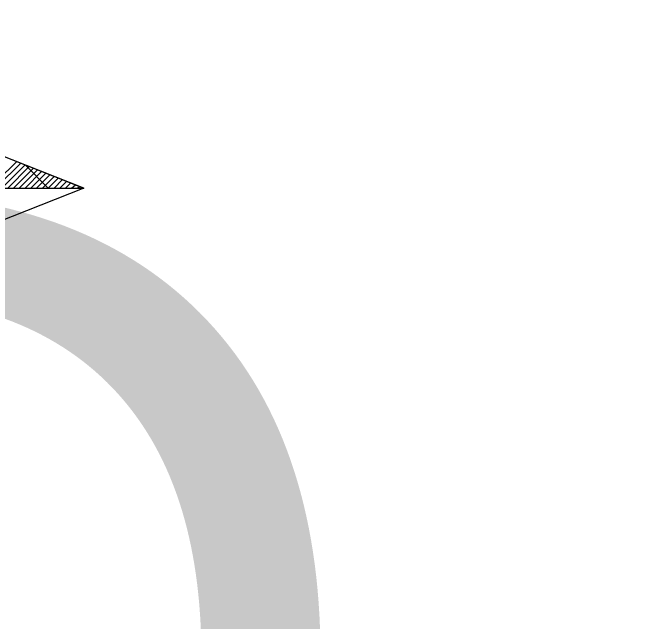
# Model space of a CAD drawing. Extents: x -729889 to -691139, y -995431 to -974354.
# Drawn here: x -726163.401 to -726162.066, y -978343.331 to -978342.051 of the extents above; entities that cross this region are included whole.
import ezdxf

# ---------------------------------------------------------------- set-up
doc = ezdxf.new("R2010")
doc.units = 0
for name, color, linetype in [('Atributy', 7, 'Continuous'), ('Svítidlo vestavné a přisazené venkovní', 7, 'Continuous'), ('Světelný bod se zemním svítidlem', 7, 'Continuous')]:
    doc.layers.add(name, color=color, linetype=linetype)

# ---------------------------------------------------------------- blocks, each defined once
blk = doc.blocks.new('Světlo')
at = {"layer": 'Světelný bod se zemním svítidlem'}
for p, q in [((1.3043, 0), (0.3687, 0.3687)), ((0.6209, 0.2696), (1.3043, 0)), ((1.1061, 0), (1.1635, 0.0557)), ((1.1183, 0), (1.1722, 0.0522)), ((1.1322, 0), (1.1809, 0.0487)), ((1.1443, 0), (1.1896, 0.0452)), ((1.1565, 0), (1.1983, 0.0417)), ((1.2296, 0), (1.1809, 0.0487)), ((1.1687, 0), (1.207, 0.0383)), ((1.1809, 0), (1.2157, 0.0348)), ((1.193, 0), (1.2243, 0.0313)), ((1.2052, 0), (1.233, 0.0278)), ((1.2174, 0), (1.2417, 0.0243)), ((1.2296, 0), (1.2504, 0.0209)), ((1.2417, 0), (1.2591, 0.0174)), ((1.2539, 0), (1.2678, 0.0139)), ((-1.3043, 0), (1.3043, 0)), ((0, 0), (1.3043, 0)), ((1.3043, 0), (0.6209, -0.2696)), ((1.2661, 0), (1.2765, 0.0104)), ((1.2783, 0), (1.287, 0.007)), ((1.2904, 0), (1.2957, 0.0035)), ((1.3043, 0), (1.3043, 0))]:
    blk.add_line(p, q, dxfattribs=at)

msp = doc.modelspace()

# ---------------------------------------------------------------- block references
at = {"layer": 'Svítidlo vestavné a přisazené venkovní', "xscale": 1.0005800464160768, "yscale": 1.0005800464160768}
msp.add_blockref('Světlo', (-726164.5568, -978342.4197), dxfattribs=at)

# ---------------------------------------------------------------- texts
at = {"layer": 'Atributy'}
msp.add_text('D-1149', height=2, dxfattribs=at).set_placement((-726164.5568, -978344.4273))

doc.saveas('drawing.dxf')
